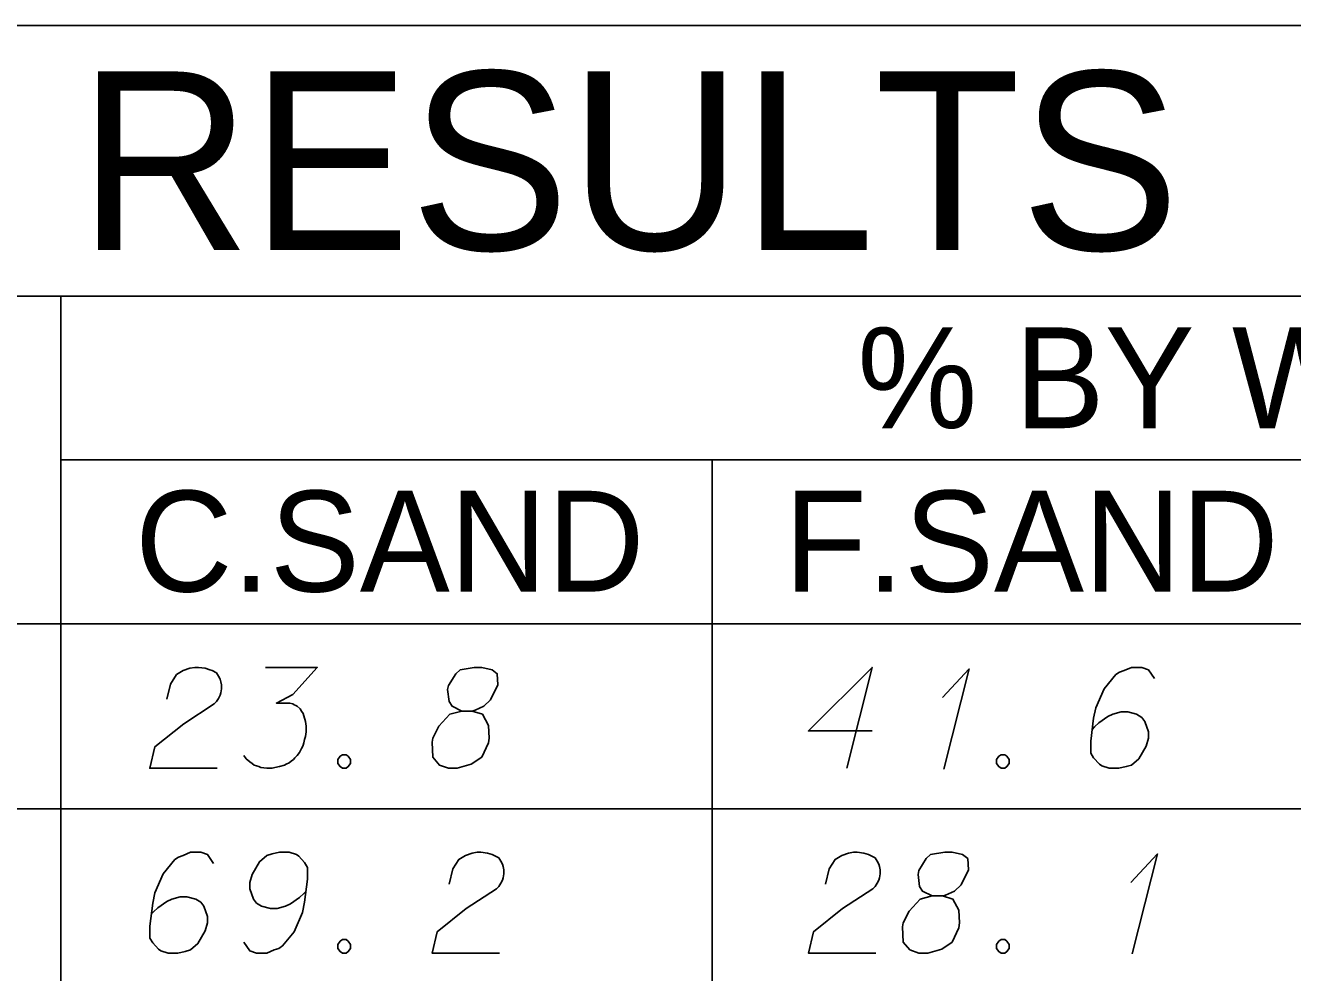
# Model space of a CAD drawing. Extents: x 2074207 to 2076812, y 516372 to 523312.
# Drawn here: x 2076524.4 to 2076584.7, y 518325.9 to 518371 of the extents above; entities that cross this region are included whole.
import ezdxf

# ---------------------------------------------------------------- set-up
doc = ezdxf.new("R2010")
doc.units = 0
for name, color, linetype in [('Prop DirtTable_ Soil Test Results - Outline (Major)', 7, 'Continuous'), ('Prop DirtTable_ Soil Test Results - Outline (Minor)', 7, 'Continuous'), ('Prop DirtTable_ Soil Test Results - Tx (Header - Large)', 7, 'Continuous'), ('Prop DirtTable_ Soil Test Results - Tx (Header - Small)', 7, 'Continuous'), ('Prop DirtTable_ Soil Test Results - Tx (Sample Data)', 7, 'Continuous')]:
    doc.layers.add(name, color=color, linetype=linetype)

msp = doc.modelspace()

# ---------------------------------------------------------------- linework, layer by layer
at = {"layer": 'Prop DirtTable_ Soil Test Results - Outline (Major)'}
for p, q in [((2076260.609, 518370.985), (2076811.903, 518370.985)), ((2076260.609, 518342.499), (2076811.903, 518342.499)), ((2076260.609, 518342.499), (2076811.903, 518342.499))]:
    msp.add_line(p, q, dxfattribs=at)
at = {"layer": 'Prop DirtTable_ Soil Test Results - Outline (Minor)'}
for p, q in [((2076260.609, 518358.099), (2076811.903, 518358.099)), ((2076526.074, 518358.099), (2076526.074, 518333.699)), ((2076526.074, 518350.299), (2076731.93, 518350.299)), ((2076557.094, 518350.299), (2076557.094, 518333.699)), ((2076260.609, 518333.699), (2076811.903, 518333.699)), ((2076260.609, 518333.699), (2076811.903, 518333.699)), ((2076526.074, 518333.699), (2076526.074, 518324.899)), ((2076557.094, 518333.699), (2076557.094, 518324.899))]:
    msp.add_line(p, q, dxfattribs=at)
at = {"layer": 'Prop DirtTable_ Soil Test Results - Tx (Sample Data)'}
for points in [[(2076531.127, 518338.913), (2076531.303, 518339.631), (2076531.586, 518340.085), (2076531.903, 518340.274), (2076532.22, 518340.387), (2076532.467, 518340.425), (2076532.644, 518340.425), (2076532.961, 518340.387), (2076533.173, 518340.312), (2076533.279, 518340.274), (2076533.49, 518340.161), (2076533.596, 518340.009), (2076533.667, 518339.858), (2076533.702, 518339.745), (2076533.737, 518339.594), (2076533.737, 518339.405), (2076533.702, 518339.216), (2076533.667, 518339.102), (2076533.596, 518338.951), (2076533.49, 518338.8), (2076533.385, 518338.687), (2076531.938, 518337.742), (2076530.563, 518336.646), (2076530.316, 518335.625), (2076533.526, 518335.625)], [(2076535.819, 518340.425), (2076538.288, 518340.425), (2076537.124, 518339.14), (2076536.348, 518338.724), (2076536.983, 518338.724), (2076537.124, 518338.687), (2076537.194, 518338.649), (2076537.265, 518338.611), (2076537.335, 518338.573), (2076537.477, 518338.46), (2076537.547, 518338.346), (2076537.618, 518338.233), (2076537.653, 518338.12), (2076537.723, 518337.855), (2076537.759, 518337.628), (2076537.759, 518337.515), (2076537.759, 518337.364), (2076537.723, 518337.137), (2076537.688, 518336.986), (2076537.653, 518336.835), (2076537.618, 518336.721), (2076537.582, 518336.646), (2076537.547, 518336.57), (2076537.512, 518336.494), (2076537.441, 518336.381), (2076537.335, 518336.23), (2076537.23, 518336.117), (2076537.159, 518336.041), (2076537.053, 518335.965), (2076536.947, 518335.89), (2076536.806, 518335.814), (2076536.736, 518335.776), (2076536.489, 518335.701), (2076536.277, 518335.663), (2076536.136, 518335.625), (2076535.889, 518335.625), (2076535.607, 518335.663), (2076535.501, 518335.701), (2076535.395, 518335.739), (2076535.289, 518335.776), (2076535.184, 518335.852), (2076535.078, 518335.928), (2076534.901, 518336.079), (2076534.796, 518336.23)], [(2076545.167, 518338.346), (2076545.66, 518338.346), (2076545.802, 518338.384), (2076546.225, 518338.573), (2076546.542, 518338.876), (2076546.895, 518339.594), (2076546.86, 518340.123), (2076546.613, 518340.312), (2076546.119, 518340.425), (2076545.766, 518340.425), (2076545.096, 518340.312), (2076544.884, 518340.123), (2076544.532, 518339.556), (2076544.496, 518339.367), (2076544.567, 518338.8), (2076544.708, 518338.573), (2076545.167, 518338.346), (2076544.602, 518338.195), (2076544.073, 518337.628), (2076543.791, 518337.061), (2076543.756, 518336.872), (2076543.791, 518336.154), (2076544.108, 518335.776), (2076544.532, 518335.625), (2076544.955, 518335.625), (2076545.625, 518335.814), (2076546.119, 518336.154), (2076546.437, 518336.835), (2076546.472, 518337.061), (2076546.437, 518337.666), (2076546.154, 518338.195), (2076545.66, 518338.346)], [(2076564.709, 518337.402), (2076561.676, 518337.402), (2076564.709, 518340.425), (2076563.51, 518335.625)], [(2076568.06, 518338.989), (2076569.33, 518340.35), (2076568.131, 518335.587)], [(2076578.149, 518339.896), (2076577.867, 518340.312), (2076577.55, 518340.425), (2076577.056, 518340.425), (2076576.703, 518340.274), (2076576.491, 518340.198), (2076576.315, 518340.085), (2076575.751, 518339.405), (2076575.363, 518338.498), (2076575.257, 518338.006), (2076575.116, 518336.91), (2076575.116, 518336.343), (2076575.257, 518336.117), (2076575.539, 518335.814), (2076575.645, 518335.739), (2076575.998, 518335.625), (2076576.456, 518335.625), (2076576.809, 518335.701), (2076577.056, 518335.776), (2076577.409, 518336.079), (2076577.761, 518336.683), (2076577.867, 518337.061), (2076577.867, 518337.364), (2076577.691, 518337.855), (2076577.55, 518338.044), (2076577.303, 518338.195), (2076576.879, 518338.309), (2076576.562, 518338.309), (2076576.174, 518338.195), (2076575.927, 518338.082), (2076575.504, 518337.78), (2076575.292, 518337.591), (2076575.186, 518337.477)], [(2076539.487, 518336.268), (2076539.664, 518336.268), (2076539.769, 518336.192), (2076539.875, 518336.041), (2076539.875, 518335.852), (2076539.769, 518335.701), (2076539.664, 518335.625), (2076539.487, 518335.625), (2076539.381, 518335.701), (2076539.276, 518335.852), (2076539.276, 518336.041), (2076539.381, 518336.192), (2076539.487, 518336.268)], [(2076570.847, 518336.268), (2076571.024, 518336.268), (2076571.129, 518336.192), (2076571.235, 518336.041), (2076571.235, 518335.852), (2076571.129, 518335.701), (2076571.024, 518335.625), (2076570.847, 518335.625), (2076570.741, 518335.701), (2076570.636, 518335.852), (2076570.636, 518336.041), (2076570.741, 518336.192), (2076570.847, 518336.268)], [(2076533.349, 518331.096), (2076533.067, 518331.512), (2076532.75, 518331.625), (2076532.256, 518331.625), (2076531.903, 518331.474), (2076531.691, 518331.398), (2076531.515, 518331.285), (2076530.951, 518330.605), (2076530.563, 518329.698), (2076530.457, 518329.206), (2076530.316, 518328.11), (2076530.316, 518327.543), (2076530.457, 518327.317), (2076530.739, 518327.014), (2076530.845, 518326.939), (2076531.198, 518326.825), (2076531.656, 518326.825), (2076532.009, 518326.901), (2076532.256, 518326.976), (2076532.609, 518327.279), (2076532.961, 518327.883), (2076533.067, 518328.261), (2076533.067, 518328.564), (2076532.891, 518329.055), (2076532.75, 518329.244), (2076532.503, 518329.395), (2076532.079, 518329.509), (2076531.762, 518329.509), (2076531.374, 518329.395), (2076531.127, 518329.282), (2076530.704, 518328.98), (2076530.492, 518328.791), (2076530.386, 518328.677)], [(2076534.796, 518327.354), (2076535.078, 518326.939), (2076535.395, 518326.825), (2076535.889, 518326.825), (2076536.242, 518326.976), (2076536.454, 518327.052), (2076536.63, 518327.165), (2076537.194, 518327.846), (2076537.582, 518328.753), (2076537.688, 518329.244), (2076537.829, 518330.34), (2076537.829, 518330.907), (2076537.688, 518331.134), (2076537.406, 518331.436), (2076537.3, 518331.512), (2076536.947, 518331.625), (2076536.489, 518331.625), (2076536.136, 518331.55), (2076535.889, 518331.474), (2076535.536, 518331.172), (2076535.184, 518330.567), (2076535.078, 518330.189), (2076535.078, 518329.887), (2076535.254, 518329.395), (2076535.395, 518329.206), (2076535.642, 518329.055), (2076536.066, 518328.942), (2076536.383, 518328.942), (2076536.771, 518329.055), (2076537.018, 518329.168), (2076537.441, 518329.471), (2076537.653, 518329.66), (2076537.759, 518329.773)], [(2076544.567, 518330.113), (2076544.743, 518330.831), (2076545.026, 518331.285), (2076545.343, 518331.474), (2076545.66, 518331.587), (2076545.907, 518331.625), (2076546.084, 518331.625), (2076546.401, 518331.587), (2076546.613, 518331.512), (2076546.719, 518331.474), (2076546.93, 518331.361), (2076547.036, 518331.209), (2076547.107, 518331.058), (2076547.142, 518330.945), (2076547.177, 518330.794), (2076547.177, 518330.605), (2076547.142, 518330.416), (2076547.107, 518330.302), (2076547.036, 518330.151), (2076546.93, 518330), (2076546.825, 518329.887), (2076545.378, 518328.942), (2076544.003, 518327.846), (2076543.756, 518326.825), (2076546.966, 518326.825)], [(2076562.487, 518330.113), (2076562.663, 518330.831), (2076562.946, 518331.285), (2076563.263, 518331.474), (2076563.58, 518331.587), (2076563.827, 518331.625), (2076564.004, 518331.625), (2076564.321, 518331.587), (2076564.533, 518331.512), (2076564.639, 518331.474), (2076564.85, 518331.361), (2076564.956, 518331.209), (2076565.027, 518331.058), (2076565.062, 518330.945), (2076565.097, 518330.794), (2076565.097, 518330.605), (2076565.062, 518330.416), (2076565.027, 518330.302), (2076564.956, 518330.151), (2076564.85, 518330), (2076564.745, 518329.887), (2076563.298, 518328.942), (2076561.923, 518327.846), (2076561.676, 518326.825), (2076564.886, 518326.825)], [(2076567.567, 518329.546), (2076568.06, 518329.546), (2076568.202, 518329.584), (2076568.625, 518329.773), (2076568.942, 518330.076), (2076569.295, 518330.794), (2076569.26, 518331.323), (2076569.013, 518331.512), (2076568.519, 518331.625), (2076568.166, 518331.625), (2076567.496, 518331.512), (2076567.284, 518331.323), (2076566.932, 518330.756), (2076566.896, 518330.567), (2076566.967, 518330), (2076567.108, 518329.773), (2076567.567, 518329.546), (2076567.002, 518329.395), (2076566.473, 518328.828), (2076566.191, 518328.261), (2076566.156, 518328.072), (2076566.191, 518327.354), (2076566.508, 518326.976), (2076566.932, 518326.825), (2076567.355, 518326.825), (2076568.025, 518327.014), (2076568.519, 518327.354), (2076568.837, 518328.035), (2076568.872, 518328.261), (2076568.837, 518328.866), (2076568.554, 518329.395), (2076568.06, 518329.546)], [(2076577.02, 518330.189), (2076578.29, 518331.55), (2076577.091, 518326.787)], [(2076539.487, 518327.468), (2076539.664, 518327.468), (2076539.769, 518327.392), (2076539.875, 518327.241), (2076539.875, 518327.052), (2076539.769, 518326.901), (2076539.664, 518326.825), (2076539.487, 518326.825), (2076539.381, 518326.901), (2076539.276, 518327.052), (2076539.276, 518327.241), (2076539.381, 518327.392), (2076539.487, 518327.468)], [(2076570.847, 518327.468), (2076571.024, 518327.468), (2076571.129, 518327.392), (2076571.235, 518327.241), (2076571.235, 518327.052), (2076571.129, 518326.901), (2076571.024, 518326.825), (2076570.847, 518326.825), (2076570.741, 518326.901), (2076570.636, 518327.052), (2076570.636, 518327.241), (2076570.741, 518327.392), (2076570.847, 518327.468)]]:
    msp.add_lwpolyline(points, dxfattribs=at)

# ---------------------------------------------------------------- texts
at = {"layer": 'Prop DirtTable_ Soil Test Results - Tx (Header - Large)'}
msp.add_text('SOIL TEST RESULTS', height=8.50001, dxfattribs=at).set_placement((2076465.656, 518360.292))
at = {"layer": 'Prop DirtTable_ Soil Test Results - Tx (Header - Small)'}
for s, height, p in [('% BY WEIGHT', 4.79998, (2076564.009, 518351.81)), ('C.SAND', 4.8, (2076529.618, 518344.034)), ('F.SAND', 4.8, (2076560.529, 518344.034))]:
    msp.add_text(s, height=height, dxfattribs=at).set_placement(p)

doc.saveas('drawing.dxf')
